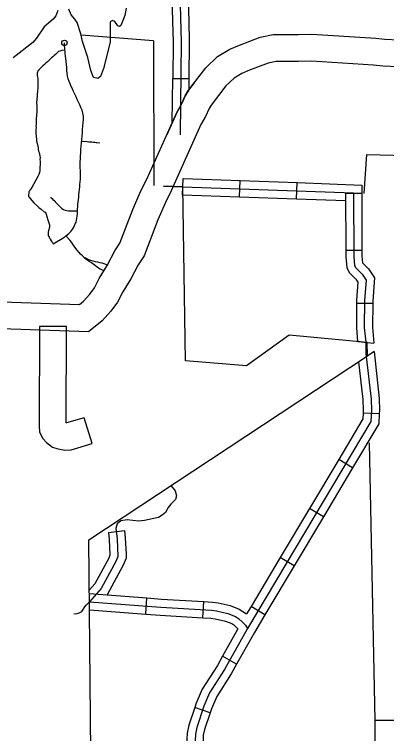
# Model space of a CAD drawing. Extents: x 1212896 to 1368412, y 378476 to 478763.
# Drawn here: x 1306822 to 1310268, y 427313 to 433963 of the extents above; entities that cross this region are included whole.
import ezdxf

# ---------------------------------------------------------------- set-up
doc = ezdxf.new("R2010")
doc.units = 0
for name, color, linetype in [('Level 10', 7, 'Continuous'), ('Level 31', 7, 'Continuous'), ('Level 32', 7, 'Continuous'), ('Level 33', 7, 'Continuous'), ('Level 34', 7, 'Continuous'), ('Level 4', 7, 'Continuous'), ('Level 45', 7, 'Continuous'), ('Level 5', 7, 'Continuous'), ('Level 6', 7, 'Continuous'), ('Level 7', 7, 'Continuous'), ('Level 9', 7, 'Continuous')]:
    doc.layers.add(name, color=color, linetype=linetype)

msp = doc.modelspace()

# ---------------------------------------------------------------- linework, layer by layer
at = {"layer": 'Level 10'}
for p, q in [((1307305.2, 431077.7), (1307055.2, 431078.5)), ((1307540.6, 429994), (1307469.5, 430233.7))]:
    msp.add_line(p, q, dxfattribs=at)
for points in [[(1306169.3, 431323), (1307424, 431280.3), (1307463.1, 431311.5), (1307520.4, 431376.6), (1307564.3, 431434.2), (1307607.5, 431519.5), (1307681.5, 431641), (1307752.2, 431776.4), (1307799.6, 431846.5), (1307918.9, 432159), (1307993.4, 432331.3), (1308048.6, 432438.4), (1308325.2, 433056.8), (1308368.1, 433132.5), (1308404.1, 433210.7), (1308435.4, 433263.3), (1308593.6, 433469), (1308703.1, 433574.6), (1308816.3, 433641.7), (1308905.4, 433678.4), (1309098.5, 433752.2), (1309218.9, 433778.1), (1309448.1, 433776.2), (1309575.3, 433781), (1310167, 433741.9), (1310251.3, 433732.8), (1310378.7, 433728.2)], [(1310376.2, 433478.2), (1310233.4, 433483.3), (1310145.3, 433492.8), (1309571.8, 433530.7), (1309451.7, 433526.1), (1309244.5, 433527.9), (1309169.8, 433511.8), (1308997.7, 433446), (1308928.2, 433417.4), (1308855.6, 433374.4), (1308780.5, 433301.9), (1308642.7, 433122.6), (1308625.6, 433094), (1308590.7, 433018.4), (1308548.6, 432943.9), (1308274, 432329.9), (1308219.5, 432224.3), (1308150.5, 432064.7), (1308022.9, 431730.5), (1307967.3, 431648.1), (1307899.3, 431518), (1307826.1, 431397.9), (1307777, 431300.8), (1307713.8, 431217.9), (1307636.2, 431129.9), (1307507.9, 431027.3), (1306159.5, 431073.1)], [(1308487.6, 433331.1), (1308435.4, 433263.3), (1308404.1, 433210.7), (1308368.1, 433132.5), (1308325.2, 433056.8), (1308232.6, 432849.7)], [(1307055.2, 431078.5), (1307052, 430157.2), (1307056.1, 430098.6), (1307085.4, 430040), (1307119.6, 430003.5), (1307174.4, 429960.9), (1307216.6, 429949.6), (1307226.2, 429944.8), (1307289.4, 429932.2), (1307346.8, 429936.6), (1307540.6, 429994)], [(1307469.5, 430233.7), (1307304.8, 430184.9), (1307302.1, 430185.6), (1307305.2, 431077.7)]]:
    msp.add_lwpolyline(points, dxfattribs=at)
at = {"layer": 'Level 31'}
for q in [(1308438, 433369.1), (1308288, 433370.7)]:
    msp.add_line((1308288, 433370.7), q, dxfattribs=at)
for points in [[(1307776.6, 435333.9), (1307819.7, 435233.7), (1308020.1, 434905), (1308116.2, 434757.7), (1308284.6, 434419), (1308332.7, 434325.8), (1308349.7, 434274.6), (1308366.5, 433710.1), (1308357.6, 432848.5)], [(1308354.8, 434446.4), (1308402, 434355), (1308424.4, 434287.9), (1308435.9, 433900)], [(1308221.5, 434377.6), (1308263.4, 434296.5), (1308275.1, 434261.4), (1308286, 433895.6)], [(1308286, 433895.6), (1308291.5, 433709.3), (1308288, 433370.7)], [(1308435.9, 433900), (1308441.5, 433710.8), (1308438, 433369.1)], [(1308436.9, 433265.2), (1308404.1, 433210.7), (1308368.1, 433132.5), (1308325.2, 433056.8), (1308283.8, 432964.2), (1308288, 433370.7)], [(1308438, 433369.1), (1308436.9, 433265.2)]]:
    msp.add_lwpolyline(points, dxfattribs=at)
at = {"layer": 'Level 32'}
for p, q in [((1308377.8, 432295.4), (1308383.3, 432445.3)), ((1308905.5, 432276.2), (1308910.9, 432426.1)), ((1309433.1, 432257.1), (1309438.6, 432407)), ((1309888.2, 432309.6), (1310038.2, 432310)), ((1309889.6, 431781.6), (1310039.6, 431782)), ((1309989.1, 431293.7), (1310139.1, 431292.7)), ((1310001.3, 430939.3), (1310148.8, 430923.6)), ((1310006.9, 430751.2), (1310152.3, 430847.7)), ((1310199.5, 430269.3), (1310049.7, 430276.8)), ((1309952.8, 429771.5), (1309824, 429848.3)), ((1309682.4, 429318), (1309553.6, 429394.8)), ((1309412, 428864.5), (1309283.1, 428941.3)), ((1308038, 428418), (1308049.4, 428567.5)), ((1308566.2, 428384.6), (1308575, 428534.4)), ((1309141.5, 428411), (1309012.7, 428487.9)), ((1308879.2, 427954.9), (1308748.5, 428028.6)), ((1308633.5, 427505), (1308491.5, 427553.3))]:
    msp.add_line(p, q, dxfattribs=at)
for points in [[(1308383.3, 432445.3), (1308910.9, 432426.1)], [(1308910.9, 432426.1), (1309438.6, 432407)], [(1309438.6, 432407), (1310038, 432385.2), (1310038.2, 432310)], [(1308380.5, 432369), (1309961.8, 432311.5), (1309963.4, 431724.5), (1309970.5, 431641.3), (1309982.5, 431619.2), (1310040.5, 431562.1), (1310077.6, 431506), (1310062.8, 431318.5), (1310061.2, 431066.8), (1310074.1, 430931)], [(1308377.8, 432295.4), (1308905.5, 432276.2)], [(1308905.5, 432276.2), (1309433.1, 432257.1)], [(1309433.1, 432257.1), (1309888.3, 432240.5)], [(1309888.2, 432309.6), (1309889.6, 431781.6)], [(1310038.2, 432310), (1310039.6, 431782)], [(1309889.6, 431781.6), (1309889.7, 431721.2), (1309898.4, 431619.6), (1309923.1, 431574.4), (1309983.4, 431515.1), (1310002.2, 431486.6), (1309989.2, 431321.6), (1309989.1, 431293.7)], [(1310039.6, 431782), (1310039.7, 431727.8), (1310045.1, 431664.7), (1310099.8, 431610.9), (1310155.8, 431526.2), (1310139.2, 431315.2), (1310139.1, 431292.7)], [(1309989.1, 431293.7), (1309987.5, 431063.5), (1309999.5, 430937.9)], [(1310139.1, 431292.7), (1310137.6, 431070.1), (1310150, 430923.6)], [(1310077.9, 430798.1), (1310125, 430406), (1310127.4, 430301.1), (1310122.3, 430199.4), (1308980.4, 428284.6), (1308766.4, 427904.7), (1308629.4, 427689.4), (1308576.9, 427567.3), (1308509.9, 427370.4), (1308497.2, 427308), (1308490.2, 427129.7)], [(1310152.9, 430847), (1310198.5, 430411.2), (1310201.1, 430300.1), (1310199.5, 430269.3)], [(1310006.6, 430751), (1310048.7, 430400.5), (1310051, 430302.2), (1310049.7, 430276.8)], [(1310049.7, 430276.8), (1310047, 430222.2), (1309824, 429848.3)], [(1310199.5, 430269.3), (1310194.9, 430177.4), (1309952.8, 429771.5)], [(1309824, 429848.3), (1309553.6, 429394.8)], [(1309952.8, 429771.5), (1309682.4, 429318)], [(1309553.6, 429394.8), (1309283.1, 428941.3)], [(1309682.4, 429318), (1309412, 428864.5)], [(1309283.1, 428941.3), (1309012.7, 428487.9)], [(1309412, 428864.5), (1309141.5, 428411)], [(1307516.4, 428608.3), (1308049.4, 428567.5)], [(1307517.1, 428531.7), (1308177.5, 428481.1), (1308647.4, 428453.6), (1308693.3, 428446.6), (1308798.3, 428423.4), (1308868.2, 428396.1), (1308897.9, 428376.8), (1308932.4, 428344.7), (1308960.1, 428315.4), (1308980.4, 428284.6)], [(1308049.4, 428567.5), (1308182.7, 428557.3), (1308575, 428534.4)], [(1308575, 428534.4), (1308655.3, 428529.7), (1308707.3, 428521.8), (1308820.6, 428496.7), (1308903.2, 428464.4), (1308972.1, 428419.7)], [(1307517.8, 428457.8), (1308038, 428418)], [(1309012.7, 428487.9), (1308972.1, 428419.7)], [(1308038, 428418), (1308172.6, 428407.6), (1308566.2, 428384.6)], [(1309141.5, 428411), (1309044.1, 428247.6), (1308879.2, 427954.9)], [(1308566.2, 428384.6), (1308639.7, 428380.3), (1308679.9, 428374.2), (1308776.8, 428352.8), (1308834.4, 428330.3), (1308852.4, 428318.6), (1308880.5, 428292.4), (1308890.9, 428281.4)], [(1308890.9, 428281.4), (1308748.5, 428028.6)], [(1308748.5, 428028.6), (1308700.9, 427944), (1308561.6, 427725.2), (1308505.6, 427594.7), (1308491.5, 427553.3)], [(1308879.2, 427954.9), (1308829.6, 427866.9), (1308694.7, 427654.9), (1308645.7, 427540.9), (1308633.5, 427505)], [(1308491.5, 427553.3), (1308436, 427390.4), (1308421.1, 427317.2), (1308416.7, 427204.9)], [(1308633.5, 427505), (1308581.1, 427351.1), (1308570.5, 427299.2), (1308565.5, 427172.5), (1308599.4, 427165.1)]]:
    msp.add_lwpolyline(points, dxfattribs=at)
at = {"layer": 'Level 33'}
for points in [[(1307296.1, 433577.5), (1307293.6, 433599.8), (1307291.5, 433619.7), (1307289.6, 433637.6), (1307288.1, 433654), (1307287.2, 433668.6), (1307286.9, 433681.5), (1307286, 433692.6), (1307285.9, 433699.3)], [(1307290, 433633.2), (1307260.8, 433628), (1307252.3, 433626.3), (1307242.7, 433623.3), (1307231.5, 433618.4), (1307221.3, 433611.1), (1307211.8, 433602.3), (1307201.8, 433593.1), (1307190.8, 433582.7), (1307179.1, 433571.7), (1307166.8, 433560), (1307153.9, 433547.6), (1307140.7, 433535.5), (1307127.7, 433522.8), (1307113.4, 433511.8), (1307099.8, 433499.3), (1307086, 433486.5), (1307072.6, 433473.7), (1307061.5, 433461.9), (1307055.4, 433455.3), (1307051.6, 433450.9), (1307047.1, 433447.2)], [(1307299.6, 431914.2), (1307326, 431935.6), (1307334.4, 431945), (1307344.2, 431955.8), (1307353.8, 431967.7), (1307363.2, 431980.9), (1307371.8, 431995.3), (1307379.1, 432011.2), (1307386.1, 432027.1), (1307392.6, 432043.1), (1307397.6, 432060.6), (1307401.6, 432079.2), (1307404.7, 432098.6), (1307407.1, 432118.6), (1307406.8, 432140.7), (1307407.5, 432163.2), (1307408.9, 432185.4), (1307410.4, 432207.7), (1307412.1, 432229), (1307414.7, 432251.4), (1307417.8, 432274.3), (1307420.2, 432297.4), (1307422.4, 432320.4), (1307424.8, 432343.5), (1307426.7, 432367.1), (1307429, 432391.2), (1307431.4, 432415.6), (1307433.6, 432440.2), (1307433.7, 432466.1), (1307433.8, 432492), (1307433.2, 432518.1), (1307432.4, 432544.6), (1307432.4, 432571.2), (1307432.3, 432598.5), (1307432.7, 432626), (1307434, 432654.1), (1307435.8, 432682.9), (1307438, 432712.6), (1307440.4, 432743.1), (1307443.2, 432773.8), (1307446.3, 432804.6), (1307448.7, 432835.8), (1307451.2, 432867.2), (1307453.8, 432898.8), (1307456.5, 432930.5), (1307459, 432961.6), (1307461, 432992), (1307460.7, 433021.3), (1307456, 433049.3), (1307448.3, 433075.9), (1307437.7, 433101.2), (1307426.8, 433126), (1307415.6, 433151), (1307404.8, 433176.5), (1307393.1, 433201.1), (1307381.4, 433224.7), (1307370.5, 433249.3), (1307359.8, 433272.9), (1307348.9, 433296.3), (1307338.6, 433319.5), (1307329.1, 433343.1), (1307321.2, 433367.2), (1307315.1, 433392), (1307310.5, 433417.7), (1307308.2, 433444.3), (1307306.6, 433471.6), (1307304.1, 433499.3), (1307301.6, 433527.1), (1307298.7, 433553.4), (1307296.1, 433577.5)], [(1307614.6, 432770.6), (1307585, 432774.7), (1307577.8, 432775.7), (1307567.3, 432777.1), (1307554.7, 432778.8), (1307540.5, 432780.4), (1307526.2, 432781.4), (1307511.4, 432782.7), (1307497.1, 432784), (1307445.1, 432788.9)], [(1307158.2, 432272.6), (1307159.7, 432270.9), (1307163.8, 432266.5), (1307170.6, 432259.6), (1307179.5, 432250.5), (1307189.3, 432240.7), (1307200.6, 432229.3), (1307212.2, 432217.6), (1307224.1, 432205.3), (1307236.2, 432192.8), (1307248.7, 432180.5), (1307261.7, 432169.1), (1307275.6, 432159.8), (1307291, 432153), (1307307.4, 432149.2), (1307324.1, 432147.3), (1307340.8, 432146.1), (1307356.3, 432146.5), (1307369.3, 432146.4), (1307379.5, 432146.1), (1307388.7, 432146.6), (1307407, 432147.1)], [(1307280.3, 431899.6), (1307283.5, 431902.3), (1307284.5, 431902.8), (1307286.8, 431904.1), (1307290.5, 431907.3), (1307299.6, 431914.2)], [(1307683, 431643.4), (1307669.3, 431649.2), (1307652.6, 431655.8), (1307634.8, 431661.6), (1307615.8, 431666.4), (1307595.8, 431670.8), (1307574.2, 431676.4), (1307552.4, 431681.1), (1307529.9, 431686.9), (1307509.8, 431694.5), (1307489.6, 431704.6), (1307469.2, 431716.4), (1307451.5, 431730.7), (1307434.9, 431746.5), (1307389.9, 431799.6), (1307375.3, 431818.6), (1307363.5, 431837.5), (1307349.8, 431855.5), (1307337.8, 431871), (1307299.6, 431914.2)], [(1307469.2, 431716.4), (1307515.9, 431681.4), (1307524, 431676), (1307534.6, 431668.6), (1307546.9, 431659.9), (1307560.8, 431650.2), (1307574.5, 431640.5), (1307587.4, 431629.2), (1307602, 431619.3), (1307617.6, 431609.9), (1307633.7, 431601.5), (1307652.2, 431593)]]:
    msp.add_lwpolyline(points, dxfattribs=at)
msp.add_circle((1307285.9, 433699.3), 25, dxfattribs=at)
at = {"layer": 'Level 34'}
for points in [[(1307047.1, 433447.2), (1307046.1, 433446.3), (1307043.4, 433442.6), (1307038.3, 433435.7), (1307034.9, 433427.5), (1307032.8, 433418), (1307032.9, 433407.7), (1307033, 433397.2), (1307037.1, 433385.1), (1307038.9, 433371.9), (1307039.4, 433357.8), (1307039.5, 433344), (1307039.8, 433330.5), (1307039.9, 433316.7), (1307039.3, 433303.6), (1307038.9, 433289.9), (1307037.7, 433275.9), (1307036.5, 433261.1), (1307035.5, 433246.2), (1307034.4, 433231.3), (1307032.7, 433216.4), (1307031.6, 433200.8), (1307030.8, 433184.8), (1307029.4, 433169.5), (1307026.6, 433155), (1307026.5, 433140.3), (1307030.1, 433124.4), (1307029.9, 433110.1), (1307029.2, 433095.3), (1307028.8, 433080.3), (1307028.7, 433064.4), (1307025.2, 432998.3), (1307024.3, 432981.1), (1307023.5, 432964.1), (1307023.4, 432947.6), (1307022.2, 432932.3), (1307022.5, 432918.2), (1307022.1, 432899.5), (1307019.3, 432891.3), (1307020.6, 432877.8), (1307021.1, 432857.5), (1307023, 432844.1), (1307023.7, 432826.9), (1307025.8, 432811.3), (1307027.8, 432794.5), (1307029.7, 432777.5), (1307034.8, 432760.5), (1307038.3, 432745.2), (1307041.5, 432728.1), (1307043.3, 432712.8), (1307046.5, 432697.3), (1307052.5, 432684.7), (1307055.5, 432669.4), (1307057.8, 432653.8), (1307059.4, 432637.9), (1307058.7, 432620.4), (1307060.5, 432604), (1307061.4, 432587.3), (1307058.3, 432534.8), (1307056.5, 432516.3), (1307053.1, 432499.7), (1307047.6, 432481.5), (1307039.6, 432465), (1306984.5, 432363.4), (1306973.1, 432346.8), (1306966.6, 432338.3), (1306960.5, 432329.7), (1306954.7, 432321.5), (1306951.3, 432283.6), (1306955.9, 432276.2), (1306961.9, 432268.5), (1306968.8, 432260.3), (1307002.6, 432221.7), (1307039.6, 432185.8), (1307049.3, 432177.4), (1307069.4, 432161.7), (1307097.3, 432138.3), (1307107.2, 432133.1), (1307113.4, 432124.5), (1307117.4, 432115.7), (1307122.3, 432095.1), (1307125, 432083.9), (1307127.9, 432072.5), (1307130.8, 432061.9), (1307147.2, 432016.6), (1307148, 432006.9), (1307147.8, 431996.2), (1307144.6, 431985), (1307141.9, 431975), (1307138.9, 431965), (1307134.6, 431950.3), (1307134.5, 431920.5), (1307137.8, 431911.4), (1307143.1, 431902.5), (1307152.7, 431884.4), (1307163.9, 431868.4), (1307168.9, 431860), (1307174.1, 431852.4), (1307181.8, 431842.3), (1307280.3, 431899.6)], [(1308201.2, 432375.5), (1308380.5, 432369)], [(1310074.1, 430931), (1310074.3, 430863.9), (1310076.1, 430828), (1310077.9, 430798.1)], [(1307372.5, 428418.8), (1307402.5, 428422.1), (1307421, 428430), (1307445, 428443.1), (1307474.9, 428485.2), (1307487.9, 428500.3), (1307517.1, 428531.7)]]:
    msp.add_lwpolyline(points, dxfattribs=at)
at = {"layer": 'Level 4'}
msp.add_lwpolyline([(1310107.3, 430000.7), (1310158.5, 427433), (1310156.1, 427003.7), (1310165.3, 426013.1)], dxfattribs=at)
at = {"layer": 'Level 45'}
msp.add_line((1307692, 429171.9), (1307840.9, 429189.3), dxfattribs=at)
for points in [[(1308271.4, 429605.5), (1308309, 429557.3), (1308323.1, 429511.2), (1308312.2, 429476.1), (1308269.2, 429434.9), (1308244.3, 429403.8), (1308220.4, 429357.6), (1308190.4, 429333.5), (1308156.4, 429311.4), (1308027.6, 429282.2), (1307971.6, 429278.1), (1307866.7, 429288.9), (1307806.1, 429279.6), (1307774.7, 429253.8), (1307761.8, 429208.6), (1307772.9, 429113.4), (1307781.1, 428948.9), (1307761.2, 428903.8), (1307626.6, 428653.9), (1307517.1, 428531.7)], [(1307840.9, 429189.3), (1307849.1, 429119.7), (1307856.2, 428976.3)], [(1307692, 429171.9), (1307699.5, 429107.3), (1307706.4, 428968.9)], [(1307706.4, 428968.9), (1307706.7, 428962.7), (1307695, 428936.1), (1307565.9, 428696.5), (1307516.1, 428640.9)], [(1307856.2, 428976.3), (1307858.3, 428934.6), (1307829.9, 428870.2), (1307682, 428595.6)]]:
    msp.add_lwpolyline(points, dxfattribs=at)
at = {"layer": 'Level 5'}
msp.add_lwpolyline([(1311694.6, 427434), (1310158.5, 427433)], dxfattribs=at)
at = {"layer": 'Level 6'}
for points in [[(1308110.7, 433716.9), (1307441.1, 433770.6)], [(1308110.7, 433716.9), (1308114.1, 432380)], [(1308380.5, 432369), (1308201.8, 432375.5)], [(1310091.2, 430806.9), (1310088.8, 430929.7), (1309365.7, 430996.2), (1308969.4, 430712.5), (1308404.6, 430759.4), (1308380.5, 432369)], [(1307530, 427135.6), (1307511.8, 429104), (1310091.2, 430806.9)]]:
    msp.add_lwpolyline(points, dxfattribs=at)
at = {"layer": 'Level 7'}
msp.add_lwpolyline([(1310061.3, 432307.8), (1310085.2, 432667.2), (1311184.7, 432640.9)], dxfattribs=at)
at = {"layer": 'Level 9'}
for points in [[(1307225.3, 434000.1), (1307205.3, 433950.5), (1307181.9, 433918), (1307097.3, 433849.1), (1307027.5, 433741.4), (1306992.3, 433701.6), (1306811.1, 433561.6)], [(1307857.7, 434019.7), (1307845.1, 433952.3), (1307807.9, 433860.3), (1307796.1, 433849.5), (1307780, 433857.7), (1307751.2, 433896.2), (1307730, 433906.8), (1307707.3, 433893.4), (1307707.6, 433705.1), (1307645.9, 433462.9), (1307618.4, 433388.2), (1307594.7, 433370.6), (1307555.6, 433379.9), (1307531.3, 433443.6), (1307502.9, 433564.4), (1307452, 433712.8), (1307437.6, 433781.7), (1307403.5, 433888.3), (1307382.8, 433920), (1307348.1, 433959.4), (1307327.1, 434010.1)]]:
    msp.add_lwpolyline(points, dxfattribs=at)

doc.saveas('drawing.dxf')
